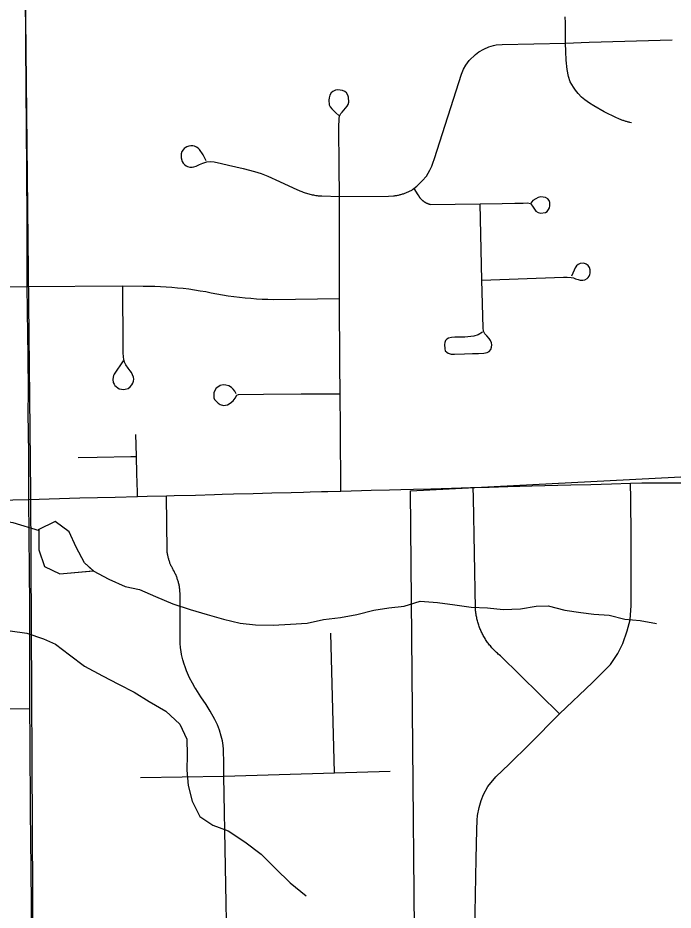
# Model space of a CAD drawing. Extents: x 0 to 34, y 0 to 22.
# Drawn here: x 4.7263 to 4.9861, y 19.7607 to 20.1147 of the extents above; entities that cross this region are included whole.
import ezdxf

# ---------------------------------------------------------------- set-up
doc = ezdxf.new("R2010")
doc.units = 0
for name, color, linetype in [('GM_X_City_Street', 7, 'Continuous'), ('GM_X_Corporation', 7, 'Continuous'), ('GM_X_County_Road', 7, 'Continuous'), ('GM_X_Minor_Lake', 7, 'Continuous'), ('GM_X_Minor_River', 7, 'Continuous'), ('GM_X_Rail_Line', 7, 'Continuous'), ('GM_X_Township_Road', 7, 'Continuous')]:
    doc.layers.add(name, color=color, linetype=linetype)

msp = doc.modelspace()

# ---------------------------------------------------------------- linework, layer by layer
at = {"layer": 'GM_X_City_Street'}
for points in [[(4.94111, 19.83864), (4.91769, 19.86161), (4.91716, 19.86203), (4.91681, 19.86232), (4.91647, 19.86261), (4.91614, 19.86291), (4.9158, 19.86322), (4.91548, 19.86353), (4.91516, 19.86384), (4.91485, 19.86417), (4.91454, 19.8645), (4.91424, 19.86483), (4.91394, 19.86517), (4.91365, 19.86551), (4.91336, 19.86586), (4.91308, 19.86622), (4.91281, 19.86658), (4.91255, 19.86694), (4.91228, 19.86731), (4.91203, 19.86768), (4.91178, 19.86806), (4.91155, 19.86844), (4.91131, 19.86882), (4.91109, 19.86922), (4.91086, 19.86961), (4.91065, 19.87001), (4.91045, 19.87041), (4.91025, 19.87081), (4.91005, 19.87122), (4.90987, 19.87163), (4.90969, 19.87204), (4.90952, 19.87246), (4.90936, 19.87288), (4.9092, 19.8733), (4.90906, 19.87373), (4.90891, 19.87416), (4.90878, 19.87459), (4.90866, 19.87502), (4.90854, 19.87546), (4.90843, 19.87589), (4.90832, 19.87633), (4.90823, 19.87677), (4.90814, 19.87722), (4.90806, 19.87766), (4.90799, 19.8781), (4.90793, 19.87855), (4.90787, 19.879), (4.90782, 19.87944), (4.90778, 19.87989), (4.90775, 19.88034), (4.90695, 19.92433), (4.90688, 19.92838)], [(4.90747, 19.75243), (4.90802, 19.78103), (4.90829, 19.79255), (4.90842, 19.79638), (4.90858, 19.7983), (4.90917, 19.80147), (4.91005, 19.8042), (4.91091, 19.80656), (4.91261, 19.80973), (4.91585, 19.81365), (4.92108, 19.81864), (4.92911, 19.82655), (4.94111, 19.83864), (4.95418, 19.85104), (4.95801, 19.85488), (4.96126, 19.85813), (4.9642, 19.86252), (4.9662, 19.86647), (4.96792, 19.87152), (4.96906, 19.87583), (4.96949, 19.88155), (4.96953, 19.90893), (4.9693, 19.92385), (4.96921, 19.93008)]]:
    msp.add_lwpolyline(points, dxfattribs=at)
at = {"layer": 'GM_X_Corporation'}
msp.add_lwpolyline([(4.73296, 19.44721), (4.7308, 19.63688), (4.80175, 19.63719), (4.80148, 19.65059), (4.88448, 19.65144), (4.88197, 19.92711), (5.00204, 19.93331)], dxfattribs=at)
at = {"layer": 'GM_X_County_Road'}
for points in [[(4.73073, 19.92363), (4.73061, 19.94186), (4.73043, 19.95802), (4.73049, 19.96625), (4.73038, 19.98075), (4.73032, 19.98915), (4.73005, 20.00818), (4.73, 20.03156), (4.72984, 20.05644), (4.72979, 20.06898), (4.72962, 20.08866), (4.72952, 20.10255), (4.72941, 20.11209), (4.72914, 20.12962)], [(4.73073, 19.92363), (4.75088, 19.92425), (4.76485, 19.9246), (4.77374, 19.92483), (4.77764, 19.92493), (4.78521, 19.92508), (4.78825, 19.92517), (4.79675, 19.9254), (4.80427, 19.9256), (4.80727, 19.92568), (4.81187, 19.92581), (4.81957, 19.92602), (4.82697, 19.92621), (4.83462, 19.92642), (4.83957, 19.92656), (4.84224, 19.92663), (4.84667, 19.92675), (4.84919, 19.92682), (4.8544, 19.92698), (4.85845, 19.92707), (4.86254, 19.92718), (4.86641, 19.92728), (4.87361, 19.92748), (4.87821, 19.9276), (4.88319, 19.92774), (4.89002, 19.92792)], [(4.89002, 19.92792), (4.89822, 19.92815), (4.90572, 19.92835), (4.90688, 19.92838), (4.91313, 19.92855), (4.92054, 19.92875), (4.93004, 19.92901), (4.94551, 19.92943), (4.95351, 19.92964), (4.96162, 19.92986), (4.96921, 19.93008), (4.97371, 19.93019), (4.99053, 19.93029), (4.99971, 19.93054), (5.00585, 19.93056), (5.00821, 19.93072)], [(4.70533, 19.9231), (4.73073, 19.92363)], [(4.73289, 19.62951), (4.73276, 19.63901), (4.73258, 19.66107), (4.73245, 19.67976), (4.73227, 19.68979), (4.73236, 19.70613), (4.73214, 19.72162), (4.73178, 19.74168), (4.73183, 19.7478), (4.73178, 19.76338), (4.7316, 19.77643), (4.73147, 19.78944), (4.73134, 19.79947), (4.73125, 19.82824), (4.73111, 19.84075), (4.73102, 19.88161), (4.73073, 19.92363)]]:
    msp.add_lwpolyline(points, dxfattribs=at)
at = {"layer": 'GM_X_Minor_Lake'}
for points in [[(4.75609, 19.8955), (4.75274, 19.89853), (4.7494, 19.90474), (4.74663, 19.91077), (4.74109, 19.91491), (4.73441, 19.91165)], [(4.75625, 19.89535), (4.75274, 19.89853), (4.7494, 19.90474), (4.74663, 19.91077), (4.74109, 19.91491), (4.73466, 19.91177)], [(4.73466, 19.91177), (4.73468, 19.91055), (4.73462, 19.90371), (4.73683, 19.8971), (4.74296, 19.89417), (4.75625, 19.89535)], [(4.73466, 19.91169), (4.73468, 19.91055), (4.73462, 19.90371), (4.73683, 19.8971), (4.74296, 19.89417), (4.75609, 19.89534)]]:
    msp.add_lwpolyline(points, dxfattribs=at)
at = {"layer": 'GM_X_Minor_River'}
for points in [[(4.60957, 19.98536), (4.61555, 19.98015), (4.6204, 19.97435), (4.62582, 19.96856), (4.63105, 19.96315), (4.63666, 19.95718), (4.64227, 19.95177), (4.64862, 19.94657), (4.65554, 19.94194), (4.66208, 19.93732), (4.66786, 19.93229), (4.67309, 19.92688), (4.67907, 19.92167), (4.68538, 19.91875), (4.6915, 19.91658), (4.69794, 19.9167), (4.70496, 19.91683), (4.71181, 19.91601), (4.71827, 19.91556), (4.72436, 19.91453), (4.73473, 19.91132)], [(4.75621, 19.89537), (4.76235, 19.89206), (4.76885, 19.88914), (4.77457, 19.88792), (4.78088, 19.88519), (4.78777, 19.88227), (4.79464, 19.87993), (4.80132, 19.87797), (4.8078, 19.87619), (4.81447, 19.8746), (4.82056, 19.87395), (4.82758, 19.87371), (4.8344, 19.87421), (4.84104, 19.87453), (4.84746, 19.87598), (4.85428, 19.87687), (4.86071, 19.87794), (4.8675, 19.87977), (4.87337, 19.88064), (4.87943, 19.88133), (4.88584, 19.88334), (4.89269, 19.88271), (4.89953, 19.88189), (4.906, 19.88087), (4.91246, 19.88061), (4.91873, 19.87997), (4.92556, 19.88029), (4.9318, 19.88135), (4.93654, 19.88144), (4.94321, 19.87967), (4.94949, 19.87883), (4.95463, 19.87817), (4.96071, 19.87771), (4.967, 19.87612), (4.97308, 19.87566), (4.97955, 19.87445)], [(4.72326, 19.87157), (4.72992, 19.87055), (4.73642, 19.86839), (4.7412, 19.8662), (4.74678, 19.86194), (4.75275, 19.85749), (4.75984, 19.85363), (4.76616, 19.85033), (4.77248, 19.84721), (4.77843, 19.84352), (4.78496, 19.83966), (4.79056, 19.83444), (4.79332, 19.8286), (4.79344, 19.82233), (4.79336, 19.81625), (4.79385, 19.81018), (4.79549, 19.80394), (4.79845, 19.79791), (4.80364, 19.7944), (4.80975, 19.79223), (4.81628, 19.78779), (4.82282, 19.78297), (4.82843, 19.77719), (4.83423, 19.77159), (4.84059, 19.76639)]]:
    msp.add_lwpolyline(points, dxfattribs=at)
at = {"layer": 'GM_X_Rail_Line'}
msp.add_lwpolyline([(4.76791, 17.00293), (4.79375, 17.14663), (4.79991, 17.2068), (4.80568, 17.24767), (4.80796, 17.29563), (4.80745, 17.36765), (4.80531, 17.38086), (4.79833, 17.40059), (4.77663, 17.43675), (4.76364, 17.46488), (4.7557, 17.50103), (4.75403, 17.51651), (4.75612, 17.80268), (4.75391, 18.09859), (4.74923, 18.38092), (4.74367, 18.7078), (4.73815, 19.14265), (4.73332, 19.55441), (4.7315, 19.92628), (4.72821, 20.24009), (4.74767, 20.27759), (4.79462, 20.37419), (4.79387, 20.42708)], dxfattribs=at)
at = {"layer": 'GM_X_Township_Road'}
msp.add_line((4.85188, 19.81514), (4.85044, 19.87062), dxfattribs=at)
for points in [[(4.96967, 20.07309), (4.96896, 20.07322), (4.96864, 20.07329), (4.96832, 20.07337), (4.968, 20.07345), (4.96768, 20.07354), (4.96737, 20.07363), (4.96705, 20.07372), (4.96674, 20.07383), (4.96643, 20.07394), (4.96612, 20.07405), (4.96581, 20.07417), (4.9655, 20.0743), (4.9652, 20.07443), (4.9649, 20.07456), (4.9646, 20.0747), (4.96431, 20.07485), (4.96372, 20.07502), (4.95877, 20.07747), (4.9547, 20.07977), (4.95299, 20.08085), (4.95112, 20.08213), (4.9498, 20.08327), (4.94847, 20.08468), (4.94744, 20.086), (4.9466, 20.08723), (4.94533, 20.08934), (4.94459, 20.0914), (4.94405, 20.09429), (4.94376, 20.09797), (4.94356, 20.10136), (4.94346, 20.10474), (4.94342, 20.11276), (4.94325, 20.11515)], [(4.80098, 20.05795), (4.79973, 20.06031), (4.79831, 20.06244), (4.79776, 20.06298), (4.7971, 20.06342), (4.79634, 20.06375), (4.79568, 20.06391), (4.79486, 20.06397), (4.7941, 20.06386), (4.79333, 20.06359), (4.79267, 20.0632), (4.79224, 20.06282), (4.7918, 20.06238), (4.79136, 20.06167), (4.79109, 20.06074), (4.79103, 20.05987), (4.79109, 20.05916), (4.79147, 20.05774), (4.79191, 20.05703), (4.79251, 20.05642), (4.793, 20.05604), (4.79355, 20.05577), (4.79454, 20.05549), (4.79536, 20.05544), (4.79612, 20.05555), (4.79705, 20.05588), (4.79836, 20.05648), (4.79967, 20.05713), (4.80121, 20.05762), (4.80257, 20.05774), (4.80416, 20.05757), (4.80701, 20.05699), (4.80979, 20.05632), (4.81559, 20.05495), (4.8202, 20.05372), (4.82282, 20.05291), (4.82545, 20.05197), (4.83011, 20.04978), (4.83717, 20.04652), (4.83761, 20.04632), (4.83805, 20.04613), (4.83849, 20.04595), (4.83893, 20.04578), (4.83938, 20.04561), (4.83983, 20.04545), (4.84028, 20.0453), (4.84074, 20.04516), (4.84119, 20.04502), (4.84165, 20.0449), (4.84212, 20.04478), (4.84258, 20.04467), (4.84305, 20.04456), (4.84351, 20.04447), (4.84398, 20.04438), (4.84445, 20.0443), (4.84493, 20.04423), (4.8454, 20.04417), (4.84587, 20.04412), (4.84635, 20.04407), (4.84682, 20.04404), (4.85384, 20.04389), (4.87331, 20.044), (4.87529, 20.04411), (4.87562, 20.04415), (4.87595, 20.04419), (4.87628, 20.04424), (4.8766, 20.0443), (4.87693, 20.04436), (4.87725, 20.04442), (4.87757, 20.0445), (4.8779, 20.04457), (4.87822, 20.04466), (4.87853, 20.04474), (4.87885, 20.04484), (4.87917, 20.04494), (4.87948, 20.04505), (4.87979, 20.04515), (4.8801, 20.04527), (4.88041, 20.04539), (4.88072, 20.04552), (4.88102, 20.04565), (4.88132, 20.04579), (4.88162, 20.04593), (4.88191, 20.04608), (4.88221, 20.04624), (4.8825, 20.04639), (4.88279, 20.04656), (4.88335, 20.04705), (4.88452, 20.04797), (4.88662, 20.05), (4.88832, 20.05195), (4.88971, 20.05431), (4.89043, 20.05583), (4.8909, 20.0571), (4.89146, 20.05898), (4.90218, 20.09238), (4.90301, 20.09437), (4.9039, 20.09591), (4.90531, 20.09776), (4.90771, 20.10012), (4.90909, 20.1012), (4.91112, 20.10227), (4.91301, 20.10318), (4.91496, 20.10378), (4.91592, 20.10396), (4.91837, 20.10415), (4.94346, 20.10474), (4.95283, 20.10504), (4.98579, 20.10602)], [(4.8544, 19.92698), (4.8542, 19.95173), (4.85409, 19.96555), (4.85399, 19.97732), (4.85378, 20.00333), (4.85384, 20.04389), (4.85367, 20.05586), (4.85359, 20.07123), (4.85373, 20.07473), (4.85389, 20.07571), (4.85436, 20.07674), (4.85488, 20.07735), (4.85553, 20.07806), (4.85619, 20.07883), (4.85682, 20.07968), (4.85723, 20.08036), (4.8575, 20.08129), (4.85739, 20.08326), (4.85718, 20.08408), (4.85657, 20.08496), (4.85592, 20.08545), (4.85499, 20.08588), (4.85417, 20.08605), (4.85318, 20.0861), (4.85225, 20.08599), (4.85121, 20.0855), (4.85056, 20.08496), (4.85001, 20.08403), (4.84968, 20.08304), (4.84957, 20.08211), (4.84979, 20.0802), (4.85018, 20.07943), (4.85078, 20.07861), (4.85154, 20.07779), (4.85242, 20.07698), (4.85351, 20.07599)], [(4.88335, 20.04705), (4.88492, 20.04451), (4.88523, 20.04402), (4.8853, 20.04391), (4.88538, 20.0438), (4.88545, 20.04369), (4.88553, 20.04359), (4.88561, 20.04348), (4.88569, 20.04337), (4.88577, 20.04327), (4.88586, 20.04317), (4.88594, 20.04307), (4.88603, 20.04297), (4.88612, 20.04287), (4.88622, 20.04278), (4.88631, 20.04268), (4.8864, 20.04259), (4.8865, 20.0425), (4.8866, 20.04241), (4.8867, 20.04233), (4.8868, 20.04224), (4.8869, 20.04216), (4.887, 20.04208), (4.88711, 20.04199), (4.88722, 20.04192), (4.88732, 20.04184), (4.88743, 20.04176), (4.88754, 20.04169), (4.88765, 20.04162), (4.88777, 20.04155), (4.88788, 20.04149), (4.888, 20.04142), (4.88811, 20.04136), (4.88823, 20.0413), (4.88835, 20.04124), (4.88847, 20.04118), (4.88859, 20.04113), (4.88871, 20.04108), (4.88883, 20.04103), (4.88896, 20.04098), (4.88908, 20.04093), (4.88921, 20.04089), (4.88933, 20.04085), (4.88946, 20.04081), (4.88959, 20.04077), (4.88971, 20.04074), (4.88984, 20.04071), (4.90956, 20.04093), (4.91829, 20.04112), (4.92333, 20.04118), (4.92665, 20.04124), (4.92843, 20.0413), (4.92957, 20.04107), (4.9304, 20.04005), (4.93091, 20.03915), (4.93168, 20.03807), (4.93257, 20.03749), (4.93353, 20.03724), (4.93558, 20.03749), (4.93621, 20.03794), (4.93673, 20.03864), (4.93704, 20.03935), (4.93724, 20.04011), (4.93727, 20.04081), (4.93724, 20.04145), (4.93698, 20.04222), (4.93641, 20.04286), (4.93551, 20.04343), (4.93455, 20.04363), (4.93366, 20.04375), (4.93264, 20.04343), (4.93162, 20.04292), (4.93047, 20.04222), (4.92968, 20.04124)], [(4.91054, 19.99004), (4.90888, 19.98893), (4.90704, 19.98838), (4.90354, 19.98807), (4.8996, 19.98801), (4.89825, 19.98789), (4.89708, 19.98764), (4.89641, 19.98727), (4.89591, 19.98666), (4.8956, 19.98586), (4.89542, 19.98506), (4.89554, 19.98334), (4.89579, 19.98266), (4.89641, 19.98205), (4.89696, 19.98162), (4.89806, 19.98131), (4.89948, 19.98135), (4.90335, 19.98144), (4.90655, 19.98149), (4.909, 19.98156), (4.91109, 19.98168), (4.91233, 19.98192), (4.91319, 19.98241), (4.9138, 19.98315), (4.91417, 19.98408), (4.91429, 19.98494), (4.91411, 19.98579), (4.91374, 19.98666), (4.91319, 19.98752), (4.91226, 19.9885), (4.9115, 19.9894), (4.91091, 19.99047), (4.91074, 19.99176), (4.91023, 20.01069), (4.90956, 20.04093)], [(4.91023, 20.01069), (4.94259, 20.01181), (4.9441, 20.01186), (4.94572, 20.01175), (4.94657, 20.01152), (4.94744, 20.01121), (4.94845, 20.01088), (4.94929, 20.01066), (4.95027, 20.01059), (4.95113, 20.01073), (4.95199, 20.01126), (4.95247, 20.01169), (4.95281, 20.01217), (4.95309, 20.01284), (4.95324, 20.01341), (4.95329, 20.01409), (4.95324, 20.01476), (4.95295, 20.01562), (4.95266, 20.0161), (4.95238, 20.01653), (4.95161, 20.01701), (4.9507, 20.01734), (4.94923, 20.01724), (4.94849, 20.01691), (4.94782, 20.01634), (4.9473, 20.01557), (4.94687, 20.01462), (4.94634, 20.01346), (4.94584, 20.01219)], [(4.7196, 20.00806), (4.73005, 20.00818), (4.76788, 20.00837), (4.77603, 20.00831), (4.78059, 20.00822), (4.78285, 20.00814), (4.7851, 20.00802), (4.78736, 20.00786), (4.7896, 20.00766), (4.79185, 20.00742), (4.79409, 20.00715), (4.79633, 20.00683), (4.79856, 20.00648), (4.80078, 20.00609), (4.80299, 20.00565), (4.80743, 20.00483), (4.80966, 20.00447), (4.81189, 20.00416), (4.81413, 20.00388), (4.81638, 20.00364), (4.81863, 20.00344), (4.82088, 20.00328), (4.82314, 20.00316), (4.82539, 20.00308), (4.82765, 20.00304), (4.85378, 20.00333)], [(4.76809, 19.97867), (4.76673, 19.97661), (4.76584, 19.97534), (4.76455, 19.97336), (4.7643, 19.97282), (4.76407, 19.97212), (4.76391, 19.97127), (4.76413, 19.96998), (4.76446, 19.9694), (4.76477, 19.96891), (4.76525, 19.96843), (4.7659, 19.96789), (4.76648, 19.96757), (4.7674, 19.96736), (4.7682, 19.9673), (4.7689, 19.96736), (4.77002, 19.96773), (4.77088, 19.96832), (4.77147, 19.96907), (4.7719, 19.96977), (4.77217, 19.97057), (4.77227, 19.97138), (4.77217, 19.97212), (4.77181, 19.97303), (4.77136, 19.97395), (4.77081, 19.97469), (4.77002, 19.97577), (4.76911, 19.97711), (4.76863, 19.97808), (4.76831, 19.9791), (4.76815, 19.98033), (4.76809, 19.98172), (4.76804, 19.98424), (4.76788, 20.00837)], [(4.81287, 19.9656), (4.81237, 19.96659), (4.81171, 19.96738), (4.81105, 19.968), (4.80997, 19.9687), (4.80877, 19.969), (4.8077, 19.96912), (4.80658, 19.96883), (4.80554, 19.96825), (4.80488, 19.96775), (4.80438, 19.96692), (4.80405, 19.96593), (4.80397, 19.96498), (4.80401, 19.96398), (4.80434, 19.96328), (4.80492, 19.96258), (4.80571, 19.96187), (4.80649, 19.96133), (4.80786, 19.96096), (4.80939, 19.96117), (4.81055, 19.96187), (4.81171, 19.96279), (4.81246, 19.96386), (4.81308, 19.96506), (4.81374, 19.96535), (4.82376, 19.96545), (4.83865, 19.9655), (4.8502, 19.96553), (4.85409, 19.96555)], [(4.77374, 19.92483), (4.77369, 19.92649), (4.7735, 19.93391), (4.77332, 19.94073), (4.7732, 19.94537), (4.7731, 19.9494)], [(4.75019, 19.94034), (4.75777, 19.94046), (4.77107, 19.94069), (4.77332, 19.94073)], [(4.80934, 19.74197), (4.80798, 19.81392), (4.80793, 19.8205), (4.80789, 19.82291), (4.80784, 19.82457), (4.80771, 19.82609), (4.8074, 19.82789), (4.80695, 19.82968), (4.80624, 19.83209), (4.80543, 19.8342), (4.80444, 19.83639), (4.80256, 19.8397), (4.80091, 19.8423), (4.7988, 19.84534), (4.79682, 19.84847), (4.79648, 19.84904), (4.7955, 19.85076), (4.79437, 19.85286), (4.79316, 19.85564), (4.79261, 19.85718), (4.79222, 19.85832), (4.79173, 19.85998), (4.79124, 19.86213), (4.79101, 19.86333), (4.79079, 19.86481), (4.79066, 19.86661), (4.79061, 19.86786), (4.79066, 19.88592), (4.79055, 19.8877), (4.79051, 19.88805), (4.79046, 19.8884), (4.79041, 19.88876), (4.79035, 19.8891), (4.79028, 19.88945), (4.79021, 19.8898), (4.79013, 19.89015), (4.79005, 19.8905), (4.78996, 19.89084), (4.78987, 19.89118), (4.78976, 19.89152), (4.78965, 19.89186), (4.78954, 19.8922), (4.78942, 19.89253), (4.7893, 19.89287), (4.78917, 19.8932), (4.78903, 19.89353), (4.78889, 19.89385), (4.78874, 19.89418), (4.78859, 19.8945), (4.78843, 19.89481), (4.78826, 19.89513), (4.78792, 19.89575), (4.78776, 19.89603), (4.7876, 19.89632), (4.78745, 19.89662), (4.7873, 19.89691), (4.78715, 19.89721), (4.78702, 19.89751), (4.78688, 19.89781), (4.78676, 19.89812), (4.78663, 19.89843), (4.78652, 19.89874), (4.78641, 19.89905), (4.7863, 19.89936), (4.7862, 19.89968), (4.78611, 19.9), (4.78602, 19.90032), (4.78594, 19.90064), (4.78586, 19.90096), (4.78579, 19.90128), (4.78572, 19.9016), (4.78566, 19.90193), (4.7856, 19.90225), (4.78555, 19.90258), (4.78551, 19.90291), (4.78547, 19.90324), (4.78521, 19.92508)], [(4.61646, 19.83904), (4.66125, 19.83983), (4.70069, 19.84037), (4.73111, 19.84075)], [(4.77499, 19.81334), (4.80798, 19.81392), (4.85188, 19.81514), (4.87388, 19.81583)]]:
    msp.add_lwpolyline(points, dxfattribs=at)

doc.saveas('drawing.dxf')
